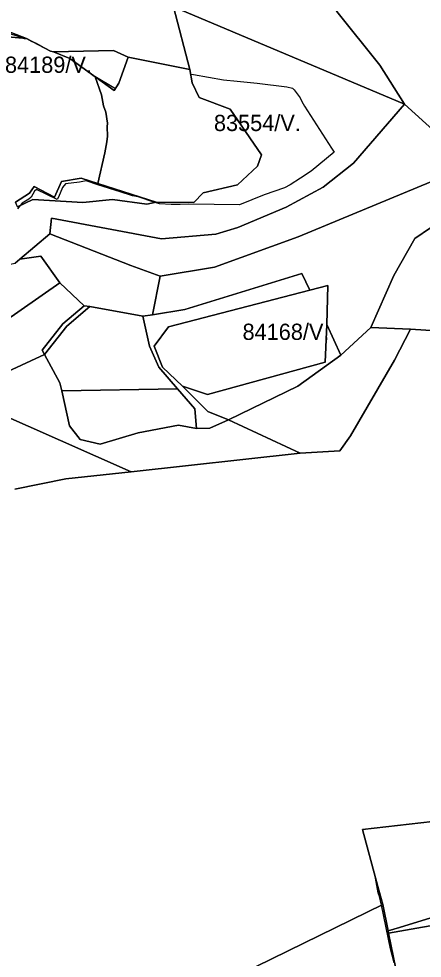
# Model space of a CAD drawing. Extents: x -477304 to -465429, y -1159113 to -1149210.
# Drawn here: x -473962 to -473589, y -1153609 to -1152741 of the extents above; entities that cross this region are included whole.
import ezdxf

# ---------------------------------------------------------------- set-up
doc = ezdxf.new("R2010")
doc.units = 0
for name, color, linetype in [('BPEJ_s', 7, 'Continuous'), ('ostatni_s', 7, 'Continuous'), ('PUPFL_s', 7, 'Continuous'), ('trav_porost_s', 7, 'Continuous')]:
    doc.layers.add(name, color=color, linetype=linetype)

msp = doc.modelspace()

# ---------------------------------------------------------------- linework, layer by layer
at = {"layer": 'BPEJ_s'}
for points in [[(-474078.18, -1152719.92), (-474054.94, -1152743.17), (-474034.45, -1152747.08), (-474006.13, -1152742.2), (-474012.13, -1152744.54), (-474009.95, -1152745.36), (-474004.56, -1152744.18), (-474002.86, -1152744.39), (-473997.43, -1152746.47), (-473995.63, -1152747.16), (-473995.38, -1152747.18), (-473993.07, -1152747.37), (-473957.96, -1152758.65)], [(-473993.07, -1152747.37), (-473957.96, -1152758.65), (-473956.64, -1152759.17), (-473954.47, -1152759.37), (-473949.57, -1152761.95), (-473946.05, -1152763.33), (-473932.86, -1152770.74), (-473932.21, -1152771.08), (-473929.43, -1152771.45), (-473914.45, -1152777.77), (-473897.32, -1152790.14), (-473891.94, -1152794.03), (-473891.24, -1152793.92), (-473872.33, -1152805.48), (-473869.06, -1152800.61), (-473860.68, -1152776.54), (-473803.74, -1152787.82), (-473802.88, -1152792.33), (-473800.3, -1152792.48), (-473772.63, -1152797.38), (-473760.04, -1152798.58), (-473741.35, -1152800.35), (-473713.91, -1152803.97), (-473708.8, -1152805.25), (-473707.1, -1152806.53), (-473701.78, -1152814.19), (-473700.01, -1152817.45), (-473697.73, -1152821.63), (-473672.63, -1152860.57), (-473670.24, -1152864.27), (-473691.56, -1152881.64), (-473701.53, -1152888.21), (-473710.93, -1152894.4), (-473716.25, -1152897.17), (-473734.97, -1152903.77), (-473757.74, -1152912.92), (-473804.55, -1152912.28), (-473812.67, -1152912.49), (-473820.72, -1152912.7), (-473831.78, -1152912.06), (-473835.95, -1152910.66), (-473851.36, -1152905.47), (-473856.47, -1152904.62), (-473868.03, -1152900.94), (-473888.76, -1152894.33), (-473899.45, -1152890.57), (-473905.41, -1152892.06), (-473918.39, -1152893.34), (-473921.15, -1152896.74), (-473924.98, -1152905.89), (-473926.03, -1152907.95), (-473935.2, -1152903.55), (-473945.41, -1152898.66), (-473947.11, -1152900.15), (-473950.09, -1152905.68), (-473952.22, -1152907.6), (-473958.6, -1152911.21), (-473960.45, -1152913.55), (-473962.96, -1152916.7)], [(-473957.96, -1152758.65), (-473956.64, -1152759.17), (-473954.47, -1152759.37), (-473949.57, -1152761.95), (-473946.05, -1152763.33), (-473932.86, -1152770.74), (-473932.21, -1152771.08), (-473929.43, -1152771.45), (-473914.45, -1152777.77), (-473897.32, -1152790.14), (-473891.94, -1152794.03), (-473891.24, -1152793.92)], [(-473891.24, -1152793.92), (-473890.96, -1152794.74), (-473885.19, -1152811.21), (-473883.28, -1152821.42), (-473881.36, -1152827.38), (-473879.66, -1152837.59), (-473880.09, -1152840.78), (-473879.66, -1152849.51), (-473880.3, -1152854.61), (-473882, -1152864.83), (-473888.49, -1152893.15), (-473888.76, -1152894.33), (-473899.45, -1152890.57), (-473905.41, -1152892.06), (-473918.39, -1152893.34), (-473921.15, -1152896.74), (-473924.98, -1152905.89), (-473926.03, -1152907.95), (-473935.2, -1152903.55), (-473945.41, -1152898.66), (-473947.11, -1152900.15), (-473950.09, -1152905.68), (-473952.22, -1152907.6), (-473958.6, -1152911.21), (-473960.45, -1152913.55), (-473962.96, -1152916.7)], [(-473677.19, -1153023.46), (-473678.51, -1153058.19), (-473787.15, -1153088.01), (-473810.27, -1153080.25), (-473828.87, -1153062.69), (-473836.45, -1153043.48), (-473823.31, -1153025.6), (-473692.78, -1152991.62), (-473676.17, -1152987.29), (-473677.19, -1153023.46)], [(-473614.75, -1153612.96), (-473618.16, -1153600.19), (-473626.7, -1153559.61), (-473628.37, -1153551.68), (-473629.65, -1153548.28), (-473632.84, -1153531.5), (-473644.06, -1153489.73), (-473579.34, -1153482.33)], [(-473628.37, -1153551.68), (-473629.65, -1153548.28), (-473632.84, -1153531.5), (-473644.06, -1153489.73), (-473579.34, -1153482.33)], [(-473614.75, -1153612.96), (-473618.16, -1153600.19), (-473626.7, -1153559.61), (-473628.37, -1153551.68)]]:
    msp.add_lwpolyline(points, dxfattribs=at)
for points in [[(-473888.76, -1152894.33), (-473888.49, -1152893.15), (-473882, -1152864.83), (-473880.3, -1152854.61), (-473879.66, -1152849.51), (-473880.09, -1152840.78), (-473879.66, -1152837.59), (-473881.36, -1152827.38), (-473883.28, -1152821.42), (-473885.19, -1152811.21), (-473890.96, -1152794.74), (-473891.24, -1152793.92), (-473872.33, -1152805.48), (-473869.06, -1152800.61), (-473860.68, -1152776.54), (-473803.74, -1152787.82), (-473802.88, -1152792.33), (-473800.3, -1152792.48), (-473772.63, -1152797.38), (-473760.04, -1152798.58), (-473741.35, -1152800.35), (-473713.91, -1152803.97), (-473708.8, -1152805.25), (-473707.1, -1152806.53), (-473701.78, -1152814.19), (-473700.01, -1152817.45), (-473697.73, -1152821.63), (-473672.63, -1152860.57), (-473670.24, -1152864.27), (-473691.56, -1152881.64), (-473701.53, -1152888.21), (-473710.93, -1152894.4), (-473716.25, -1152897.17), (-473734.97, -1152903.77), (-473757.74, -1152912.92), (-473804.55, -1152912.28), (-473812.67, -1152912.49), (-473820.72, -1152912.7), (-473831.78, -1152912.06), (-473835.95, -1152910.66), (-473851.36, -1152905.47), (-473856.47, -1152904.62), (-473868.03, -1152900.94)], [(-473678.51, -1153058.19), (-473787.15, -1153088.01), (-473810.27, -1153080.25), (-473828.87, -1153062.69), (-473836.45, -1153043.48), (-473823.31, -1153025.6), (-473692.78, -1152991.62), (-473676.17, -1152987.29), (-473677.19, -1153023.46)]]:
    msp.add_lwpolyline(points, close=True, dxfattribs=at)
at = {"layer": 'ostatni_s'}
msp.add_lwpolyline([(-473620.45, -1153583.58), (-473609.84, -1153580.29), (-473556.83, -1153563.94), (-473555.47, -1153574.2), (-473620.06, -1153585.5)], close=True, dxfattribs=at)
at = {"layer": 'PUPFL_s'}
for points in [[(-473869.86, -1152675.74), (-473854.44, -1152610.53), (-473844.11, -1152615.69), (-473806.25, -1152626.1), (-473785.42, -1152640.23), (-473773.81, -1152648.75), (-473720.65, -1152687.75), (-473718.59, -1152689.27), (-473689.18, -1152710.85), (-473681.31, -1152718.42), (-473667.69, -1152734.2), (-473628.1, -1152783.99), (-473605.28, -1152819.93), (-473818.76, -1152730.12), (-473866.02, -1152692.05)], [(-473977.56, -1152750.17), (-473954.47, -1152759.37), (-473978.69, -1152757.15), (-474012.13, -1152744.54), (-474006.13, -1152742.2)], [(-473914.45, -1152777.77), (-473929.43, -1152771.45), (-473874.11, -1152770.31), (-473860.68, -1152776.54), (-473869.06, -1152800.61), (-473873.56, -1152807.31)], [(-473605.28, -1152819.93), (-473559.4, -1152861.38), (-473562.2, -1152893.41), (-473568.51, -1152893.26), (-473580.94, -1152891.7), (-473703.65, -1152942.41), (-473780.92, -1152970.39), (-473830.88, -1152978.61), (-473858.21, -1152968.94), (-473932.87, -1152939.58), (-473931.31, -1152925.22), (-473829.65, -1152944.31), (-473779.71, -1152940.02), (-473759.33, -1152933.96), (-473714.49, -1152915.07), (-473680.41, -1152896.49), (-473652.27, -1152874.34)], [(-473636.51, -1153026.2), (-473615.22, -1152978.15), (-473595.64, -1152944.05), (-473566.85, -1152924.27), (-473562.2, -1152893.41), (-473461.58, -1152865.37), (-473457.56, -1152886.8), (-473462.87, -1152943.67), (-473460.13, -1152949.8), (-473465.6, -1152969.78), (-473478.61, -1153002.33), (-473486.49, -1153014.41), (-473498.71, -1153030.69), (-473522.18, -1153037.94), (-473557.06, -1153030.52), (-473599.81, -1153027.7)], [(-473843.32, -1152912.12), (-473875.09, -1152908.03), (-473902.48, -1152910.74), (-473948.56, -1152907.91), (-473962.68, -1152914.6), (-473964.53, -1152910.42), (-473951.84, -1152902.09), (-473947.37, -1152895.8), (-473928.69, -1152905.66), (-473922.23, -1152891.44), (-473904.07, -1152888.15), (-473834.72, -1152910.42)], [(-473663.99, -1153051.68), (-473677.19, -1153023.46), (-473676.17, -1152987.29), (-473692.78, -1152991.62), (-473700.17, -1152976.27), (-473808.35, -1153009.59), (-473837.96, -1153014.54), (-473830.88, -1152978.61), (-473780.92, -1152970.39), (-473703.65, -1152942.41), (-473580.94, -1152891.7), (-473568.51, -1152893.26), (-473562.2, -1152893.41), (-473566.85, -1152924.27), (-473595.64, -1152944.05), (-473615.22, -1152978.15), (-473636.51, -1153026.2)], [(-473964.93, -1152966.68), (-473960.61, -1152963.03), (-473941.25, -1152960.21), (-473923.74, -1152985.01), (-473995.59, -1153034.93), (-474112.21, -1153043.24), (-474119.3, -1153045.23), (-474148.57, -1153032.14), (-474168.52, -1153023.22), (-474218.58, -1153000.83), (-474225.49, -1152993.71), (-474211.84, -1152981.37), (-474205, -1152967.55), (-474168.7, -1152940.61), (-474154.78, -1152956.06), (-474155.42, -1152959.5), (-474166.34, -1152968.62), (-474173.62, -1153010.49), (-474069.67, -1152988.55)], [(-473941.25, -1152960.21), (-473960.61, -1152963.03), (-473932.87, -1152939.58), (-473858.21, -1152968.94), (-473830.88, -1152978.61), (-473837.96, -1153014.54), (-473846.96, -1153015.83), (-473896.11, -1153006.76), (-473901.36, -1153006.1), (-473923.74, -1152985.01)], [(-473810.27, -1153080.25), (-473786.86, -1153103.88), (-473767.89, -1153111.54), (-473785.09, -1153119.27), (-473797.46, -1153119.43), (-473799.07, -1153101.23), (-473814.86, -1153082.86), (-473832.18, -1153062.72), (-473840.86, -1153043.38), (-473846.96, -1153015.83), (-473837.96, -1153014.54), (-473808.35, -1153009.59), (-473700.17, -1152976.27), (-473692.78, -1152991.62), (-473823.31, -1153025.6), (-473836.45, -1153043.48), (-473828.87, -1153062.69)], [(-473937.86, -1153051.01), (-474018.65, -1153088.27), (-474119.3, -1153045.23), (-474112.21, -1153043.24), (-473995.59, -1153034.93), (-473923.74, -1152985.01), (-473901.36, -1153006.1), (-473920.85, -1153022.81), (-473939.92, -1153047.05)], [(-473896.11, -1153006.76), (-473917.16, -1153024.93), (-473937.86, -1153051.01), (-473939.92, -1153047.05), (-473920.85, -1153022.81), (-473901.36, -1153006.1)], [(-473917.16, -1153024.93), (-473896.11, -1153006.76), (-473846.96, -1153015.83), (-473840.86, -1153043.38), (-473832.18, -1153062.72), (-473814.86, -1153082.86), (-473921.91, -1153084.81), (-473923.67, -1153077.2), (-473937.86, -1153051.01)], [(-473677.19, -1153023.46), (-473663.99, -1153051.68), (-473703.72, -1153080.41), (-473767.89, -1153111.54), (-473786.86, -1153103.88), (-473810.27, -1153080.25), (-473787.15, -1153088.01), (-473678.51, -1153058.19)], [(-473636.51, -1153026.2), (-473599.81, -1153027.7), (-473614.65, -1153056.21), (-473655.22, -1153126.19), (-473665.18, -1153140.21), (-473701.66, -1153142.3), (-473767.89, -1153111.54), (-473703.72, -1153080.41), (-473663.99, -1153051.68)], [(-473767.89, -1153111.54), (-473701.66, -1153142.3), (-473857.93, -1153159.46), (-474018.65, -1153088.27), (-473937.86, -1153051.01), (-473923.67, -1153077.2), (-473921.91, -1153084.81), (-473914.73, -1153117), (-473905.05, -1153129.55), (-473886.33, -1153134.08), (-473851.22, -1153123.4), (-473814.05, -1153116.48), (-473797.46, -1153119.43), (-473785.09, -1153119.27)], [(-473914.73, -1153117), (-473921.91, -1153084.81), (-473814.86, -1153082.86), (-473799.07, -1153101.23), (-473797.46, -1153119.43), (-473814.05, -1153116.48), (-473851.22, -1153123.4), (-473886.33, -1153134.08), (-473905.05, -1153129.55)], [(-473620.45, -1153583.58), (-473620.06, -1153585.5), (-473609.36, -1153638.04), (-473630.35, -1153643.66), (-473633.31, -1153644.45), (-473656.65, -1153645.99), (-473682.04, -1153644.63), (-473716.48, -1153650.25), (-473722.79, -1153641.99), (-473742.33, -1153616.45), (-473625.46, -1153559)]]:
    msp.add_lwpolyline(points, close=True, dxfattribs=at)
for points in [[(-473818.76, -1152730.12), (-473803.74, -1152787.82), (-473860.68, -1152776.54), (-473874.11, -1152770.31), (-473929.43, -1152771.45), (-473932.21, -1152771.08), (-473954.47, -1152759.37), (-473977.56, -1152750.17), (-474006.13, -1152742.2), (-474034.45, -1152747.08), (-474056.1, -1152742.95), (-474111, -1152688.5)], [(-473962.68, -1152914.6), (-473948.56, -1152907.91), (-473902.48, -1152910.74), (-473875.09, -1152908.03), (-473843.32, -1152912.12), (-473834.72, -1152910.42), (-473799.98, -1152910.83), (-473791.42, -1152901.8), (-473759.56, -1152894.5), (-473741.13, -1152877.31), (-473737.53, -1152866.67), (-473766.25, -1152824.38), (-473794.85, -1152813.74), (-473801.39, -1152800.09), (-473803.74, -1152787.82), (-473818.76, -1152730.12), (-473605.28, -1152819.93), (-473652.27, -1152874.34), (-473680.41, -1152896.49), (-473714.49, -1152915.07), (-473759.33, -1152933.96), (-473779.71, -1152940.02), (-473829.65, -1152944.31), (-473931.31, -1152925.22), (-473932.87, -1152939.58), (-473960.61, -1152963.03), (-473964.93, -1152966.68)], [(-473965.29, -1153175.53), (-473918.21, -1153165.82), (-473857.93, -1153159.46), (-473701.66, -1153142.3), (-473665.18, -1153140.21), (-473655.22, -1153126.19), (-473614.65, -1153056.21), (-473599.81, -1153027.7), (-473557.06, -1153030.52), (-473522.18, -1153037.94), (-473498.71, -1153030.69), (-473486.49, -1153014.41), (-473478.61, -1153002.33), (-473465.6, -1152969.78), (-473460.13, -1152949.8), (-473462.87, -1152943.67), (-473457.56, -1152886.8), (-473461.58, -1152865.37), (-473562.2, -1152893.41), (-473559.4, -1152861.38), (-473605.28, -1152819.93), (-473628.1, -1152783.99), (-473667.69, -1152734.2)], [(-474018.65, -1153088.27), (-473857.93, -1153159.46), (-473918.21, -1153165.82), (-473965.29, -1153175.53)], [(-473317.9, -1153181.74), (-473336.03, -1153216.76), (-473345.77, -1153242.45), (-473360.35, -1153318.85), (-473425.22, -1153434.63), (-473427.02, -1153440.19), (-473427.69, -1153442.92), (-473433.83, -1153466.27), (-473506.84, -1153474.05), (-473574.91, -1153481.82), (-473579.34, -1153482.33), (-473644.06, -1153489.73), (-473629.89, -1153542.49), (-473625.46, -1153559), (-473742.33, -1153616.45), (-473722.79, -1153641.99), (-473823.78, -1153727.09), (-473876.42, -1153741.11), (-473872.95, -1153759.4), (-473889.2, -1153754.19), (-473907.69, -1153742.41)]]:
    msp.add_lwpolyline(points, dxfattribs=at)
at = {"layer": 'trav_porost_s'}
msp.add_lwpolyline([(-473978.69, -1152757.15), (-473954.47, -1152759.37), (-473932.21, -1152771.08), (-473929.43, -1152771.45), (-473914.45, -1152777.77), (-473873.56, -1152807.31), (-473869.06, -1152800.61), (-473860.68, -1152776.54), (-473803.74, -1152787.82), (-473801.39, -1152800.09), (-473794.85, -1152813.74), (-473766.25, -1152824.38), (-473737.53, -1152866.67), (-473741.13, -1152877.31), (-473759.56, -1152894.5), (-473791.42, -1152901.8), (-473799.98, -1152910.83), (-473834.72, -1152910.42), (-473904.07, -1152888.15), (-473922.23, -1152891.44), (-473928.69, -1152905.66), (-473947.37, -1152895.8), (-473951.84, -1152902.09), (-473964.53, -1152910.42)], dxfattribs=at)
for points in [[(-473828.87, -1153062.69), (-473836.45, -1153043.48), (-473823.31, -1153025.6), (-473692.78, -1152991.62), (-473676.17, -1152987.29), (-473677.19, -1153023.46), (-473678.51, -1153058.19), (-473787.15, -1153088.01), (-473810.27, -1153080.25)], [(-473560.21, -1153538.39), (-473556.83, -1153563.94), (-473609.84, -1153580.29), (-473620.45, -1153583.58), (-473625.46, -1153559), (-473629.89, -1153542.49), (-473644.06, -1153489.73), (-473579.34, -1153482.33), (-473574.5, -1153492.48), (-473571.67, -1153496.43), (-473566.9, -1153499.56), (-473502.98, -1153502.03), (-473498.39, -1153533.77)], [(-473436.92, -1153590.69), (-473512.45, -1153606.16), (-473545.42, -1153615.23), (-473543.93, -1153620.67), (-473580.1, -1153627.67), (-473609.36, -1153638.04), (-473620.06, -1153585.5), (-473555.47, -1153574.2), (-473448.88, -1153542.23), (-473446.69, -1153530.54), (-473442.63, -1153529.31), (-473432.72, -1153528.43), (-473408.1, -1153587.1)]]:
    msp.add_lwpolyline(points, close=True, dxfattribs=at)

# ---------------------------------------------------------------- texts
at = {"layer": 'BPEJ_s'}
for s, p in [('84189/V.', (-473974.39, -1152790.97)), ('83554/V.', (-473781.37, -1152844.73)), ('84168/V.', (-473754.95, -1153037.65))]:
    msp.add_text(s, height=15, dxfattribs=at).set_placement(p)

doc.saveas('drawing.dxf')
